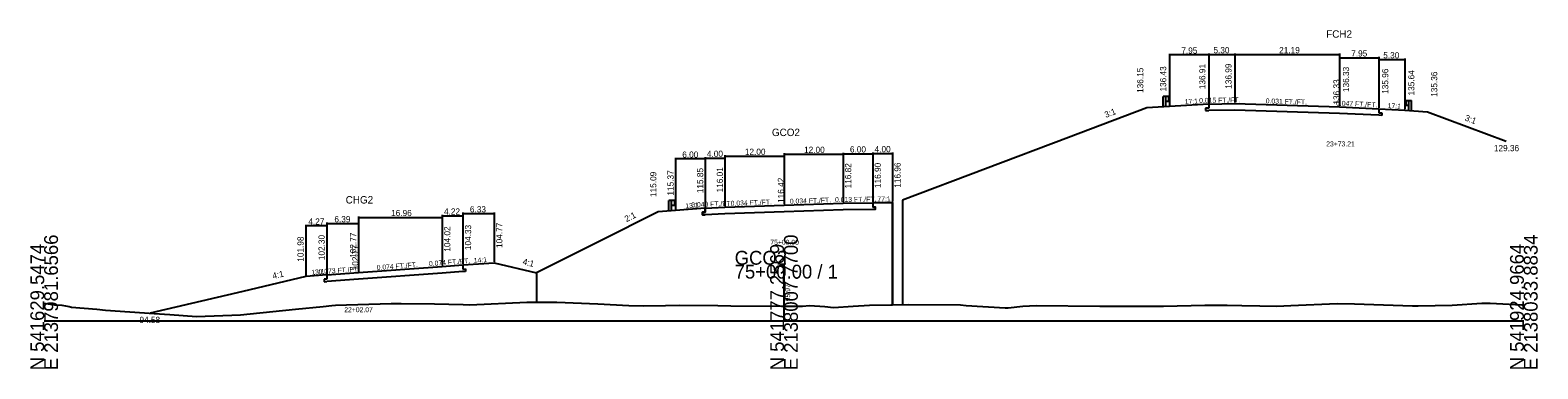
# Model space of a CAD drawing. Extents: x -14327 to 8886, y -10 to 39048.
# Drawn here: x 2997.2 to 3302.8, y 9990.3 to 10058.9 of the extents above; entities that cross this region are included whole.
import ezdxf

# ---------------------------------------------------------------- set-up
doc = ezdxf.new("R2010")
doc.units = 0
for name, color, linetype in [('Level 1', 7, 'Continuous'), ('Level 20', 7, 'Continuous'), ('Level 5', 7, 'Continuous'), ('Level 53', 7, 'Continuous'), ('Level 54', 7, 'Continuous'), ('Level 55', 7, 'Continuous'), ('Level 7', 7, 'Continuous'), ('RD_GPK_XS_Cell', 7, 'Continuous'), ('RD_PD_MedBWall', 7, 'Continuous'), ('RD_XS_EwShp', 7, 'Continuous'), ('RD_XS_ExGround', 7, 'Continuous'), ('RD_XS_Pave', 7, 'Continuous'), ('RD_XS_TX_Baseline', 7, 'Continuous'), ('RD_XS_TX_Elev_EX', 7, 'Continuous'), ('RD_XS_TX_Elev_PR', 7, 'Continuous'), ('RD_XS_TX_Station', 7, 'Continuous')]:
    doc.layers.add(name, color=color, linetype=linetype)

msp = doc.modelspace()

# ---------------------------------------------------------------- linework, layer by layer
at = {"layer": 'Level 1'}
for p, q in [((3126.66, 10022.37), (3126.66, 10024.35)), ((3127.22, 10024.35), (3126.66, 10024.35)), ((3127.22, 10022.37), (3127.22, 10024.35)), ((3127.77, 10024.35), (3127.22, 10024.35)), ((3127.77, 10023.38), (3127.22, 10023.38)), ((3127.77, 10024.35), (3127.77, 10023.38)), ((3127.85, 10024.28), (3127.77, 10024.29)), ((3127.85, 10023.46), (3127.77, 10023.44)), ((3127.84, 10023.94), (3127.84, 10023.79)), ((3127.98, 10024.18), (3127.86, 10024.27)), ((3127.98, 10024.08), (3127.86, 10023.99)), ((3127.98, 10023.65), (3127.86, 10023.74)), ((3127.98, 10023.55), (3127.86, 10023.46))]:
    msp.add_line(p, q, dxfattribs=at)
for centre, radius, start, end in [((3127.91, 10023.94), 0.0651, 135, 180), ((3127.91, 10023.79), 0.0651, 180, 237.0105), ((3127.85, 10024.25), 0.026, 50.9495, 90), ((3127.85, 10023.48), 0.026, 270, 309.0504), ((3127.93, 10024.13), 0.0651, 309.0337, 50.9664), ((3127.93, 10023.6), 0.0651, 309.0337, 50.9664)]:
    msp.add_arc(centre, radius, start, end, dxfattribs=at)
at = {"layer": 'Level 20'}
for p, q in [((3228.19, 10054.06), (3228.19, 10043.63)), ((3236.13, 10054.14), (3236.13, 10044.11)), ((3236.13, 10054.06), (3236.13, 10044.11)), ((3236.13, 10053.94), (3241.43, 10053.94)), ((3241.43, 10054.14), (3241.43, 10044.19)), ((3241.43, 10053.94), (3262.62, 10053.94)), ((3262.62, 10054.14), (3262.62, 10043.53)), ((3236.13, 10053.86), (3228.19, 10053.86)), ((3262.62, 10053.48), (3262.62, 10043.53)), ((3262.62, 10053.28), (3270.57, 10053.28)), ((3270.57, 10053.48), (3270.57, 10043.16)), ((3270.57, 10053.11), (3270.57, 10043.16)), ((3270.57, 10052.91), (3275.87, 10052.91)), ((3275.87, 10053.11), (3275.87, 10042.84)), ((3226.85, 10043.43), (3226.85, 10045.42)), ((3227.41, 10045.42), (3226.85, 10045.42)), ((3227.41, 10043.43), (3227.41, 10045.42)), ((3227.96, 10045.42), (3227.41, 10045.42)), ((3227.96, 10045.42), (3227.96, 10044.44)), ((3228.04, 10045.34), (3227.96, 10045.36)), ((3228.03, 10045.01), (3228.03, 10044.85)), ((3228.16, 10045.25), (3228.05, 10045.34)), ((3228.16, 10045.15), (3228.05, 10045.05)), ((3228.16, 10044.72), (3228.05, 10044.81)), ((3223.55, 10043.15), (3207.66, 10037.15)), ((3228.19, 10043.43), (3223.55, 10043.15)), ((3227.96, 10044.44), (3227.41, 10044.44)), ((3228.04, 10044.52), (3227.96, 10044.51)), ((3228.16, 10044.62), (3228.05, 10044.52)), ((3236.13, 10043.91), (3228.19, 10043.43)), ((3236.13, 10043.08), (3235.47, 10043.07)), ((3235.47, 10043.07), (3235.47, 10042.57)), ((3235.47, 10042.57), (3236.13, 10042.58)), ((3236.13, 10043.91), (3241.43, 10043.99)), ((3236.13, 10043.91), (3236.13, 10043.08)), ((3241.43, 10042.66), (3236.13, 10042.58)), ((3241.43, 10043.99), (3262.62, 10043.33)), ((3262.62, 10042), (3241.43, 10042.66)), ((3262.62, 10043.33), (3270.57, 10042.96)), ((3270.57, 10041.63), (3262.62, 10042)), ((3270.57, 10042.96), (3270.57, 10042.13)), ((3270.57, 10042.96), (3275.87, 10042.64)), ((3270.57, 10042.13), (3271.23, 10042.1)), ((3271.23, 10042.1), (3271.23, 10041.6)), ((3275.87, 10042.64), (3280.5, 10042.36)), ((3275.89, 10044.46), (3276, 10044.55)), ((3275.89, 10044.35), (3276, 10044.26)), ((3275.89, 10043.93), (3276, 10044.02)), ((3275.89, 10043.83), (3276, 10043.73)), ((3276.02, 10044.55), (3276.09, 10044.57)), ((3276.02, 10044.22), (3276.02, 10044.06)), ((3276.02, 10043.73), (3276.09, 10043.72)), ((3276.09, 10044.63), (3276.09, 10043.65)), ((3276.09, 10044.63), (3276.65, 10044.63)), ((3276.09, 10043.65), (3276.65, 10043.65)), ((3276.65, 10042.64), (3276.65, 10044.63)), ((3276.65, 10044.63), (3277.2, 10044.63)), ((3277.2, 10042.64), (3277.2, 10044.63)), ((3280.5, 10042.36), (3296.39, 10036.36)), ((3271.23, 10041.6), (3270.57, 10041.63)), ((3207.66, 10037.15), (3174, 10024.44)), ((3174, 10024.44), (3174, 10003.3)), ((3063.7, 10021.17), (3063.7, 10009.97)), ((3063.7, 10020.97), (3080.66, 10020.97)), ((3080.66, 10021.48), (3080.66, 10011.22)), ((3080.66, 10021.28), (3084.89, 10021.28)), ((3080.66, 10021.17), (3080.66, 10011.22)), ((3084.89, 10021.92), (3084.89, 10011.53)), ((3084.89, 10021.72), (3091.22, 10021.72)), ((3084.89, 10021.48), (3084.89, 10011.53)), ((3091.22, 10021.92), (3091.22, 10011.97)), ((3053.04, 10019.45), (3053.04, 10009.18)), ((3057.31, 10019.25), (3053.04, 10019.25)), ((3057.31, 10019.92), (3057.31, 10009.5)), ((3057.31, 10019.72), (3063.7, 10019.72)), ((3057.31, 10019.45), (3057.31, 10009.5)), ((3063.7, 10019.92), (3063.7, 10009.97)), ((3080.66, 10011.02), (3084.89, 10011.33)), ((3084.89, 10011.33), (3091.22, 10011.77)), ((3084.89, 10011.33), (3084.89, 10010.5)), ((3091.22, 10011.77), (3099.8, 10009.74)), ((3053.04, 10008.98), (3040.25, 10005.98)), ((3057.31, 10009.3), (3053.04, 10008.98)), ((3057.31, 10008.47), (3056.78, 10008.43)), ((3056.78, 10008.43), (3056.78, 10007.93)), ((3057.31, 10009.3), (3063.7, 10009.77)), ((3057.31, 10009.3), (3057.31, 10008.47)), ((3063.7, 10008.44), (3057.31, 10007.97)), ((3063.7, 10009.77), (3080.66, 10011.02)), ((3080.66, 10009.69), (3063.7, 10008.44)), ((3084.89, 10010), (3080.66, 10009.69)), ((3084.89, 10010.5), (3085.41, 10010.53)), ((3085.41, 10010.03), (3084.89, 10010)), ((3085.41, 10010.53), (3085.41, 10010.03)), ((3040.25, 10005.98), (3021.46, 10001.58)), ((3056.78, 10007.93), (3057.31, 10007.97))]:
    msp.add_line(p, q, dxfattribs=at)
for centre, radius, start, end in [((3228.1, 10045.01), 0.0651, 135, 180), ((3228.1, 10044.85), 0.0651, 180, 237.0105), ((3228.04, 10045.32), 0.026, 50.9495, 90), ((3228.12, 10045.2), 0.0651, 309.0337, 50.9664), ((3228.12, 10044.67), 0.0651, 309.0337, 50.9664), ((3228.04, 10044.54), 0.026, 270, 309.0504), ((3275.93, 10044.41), 0.0651, 129.0336, 230.9663), ((3275.93, 10043.88), 0.0651, 129.0336, 230.9663), ((3275.96, 10044.06), 0.0651, 302.9895, 0), ((3276.02, 10044.53), 0.026, 90, 129.0505), ((3275.96, 10044.22), 0.0651, 0, 45), ((3276.02, 10043.75), 0.026, 230.9496, 270)]:
    msp.add_arc(centre, radius, start, end, dxfattribs=at)
at = {"layer": 'Level 5'}
for p, q in [((3168, 10023.9), (3168, 10023.07)), ((3134, 10022.01), (3133.5, 10021.99)), ((3133.5, 10021.99), (3133.5, 10021.49)), ((3133.5, 10021.49), (3134, 10021.51)), ((3134, 10022.85), (3134, 10022.01)), ((3138, 10021.67), (3134, 10021.51)), ((3150, 10022.08), (3138, 10021.67)), ((3162, 10022.49), (3150, 10022.08)), ((3168, 10022.57), (3162, 10022.49)), ((3168, 10023.07), (3168.5, 10023.08)), ((3168.5, 10022.58), (3168, 10022.57)), ((3168.5, 10023.08), (3168.5, 10022.58))]:
    msp.add_line(p, q, dxfattribs=at)
at = {"layer": 'Level 54'}
for p, q in [((3128, 10033), (3128, 10022.57)), ((3134, 10032.8), (3128, 10032.8)), ((3134, 10033.16), (3134, 10023.05)), ((3134, 10033), (3134, 10023.05)), ((3134, 10032.96), (3138, 10032.96)), ((3138, 10033.57), (3138, 10023.21)), ((3138, 10033.37), (3150, 10033.37)), ((3138, 10033.16), (3138, 10023.21)), ((3150, 10033.97), (3150, 10023.62)), ((3150, 10033.77), (3162, 10033.77)), ((3150, 10033.57), (3150, 10023.62)), ((3162, 10034.05), (3162, 10024.02)), ((3162, 10033.97), (3162, 10024.02)), ((3162, 10033.85), (3168, 10033.85)), ((3168, 10034.11), (3168, 10024.1)), ((3168, 10034.05), (3168, 10024.1)), ((3168, 10033.91), (3172, 10033.91)), ((3172, 10034.11), (3172, 10024.16))]:
    msp.add_line(p, q, dxfattribs=at)
at = {"layer": 'Level 7'}
for p, q in [((3168, 10023.9), (3172, 10023.96)), ((3124.5, 10022.09), (3112.5, 10016.09)), ((3128, 10022.37), (3124.5, 10022.09)), ((3134, 10022.85), (3128, 10022.37)), ((3112.5, 10016.09), (3099.8, 10009.74)), ((3099.8, 10009.74), (3099.8, 10003.78))]:
    msp.add_line(p, q, dxfattribs=at)
at = {"layer": 'RD_GPK_XS_Cell'}
for p, q in [((3150, 10000), (3150, 10011.38)), ((3000, 10000), (3150, 10000)), ((3150, 10000), (3300, 10000))]:
    msp.add_line(p, q, dxfattribs=at)
at = {"layer": 'RD_PD_MedBWall'}
msp.add_line((3172, 10023.96), (3172, 10003.26), dxfattribs=at)
at = {"layer": 'RD_XS_EwShp'}
msp.add_lwpolyline([(3150.27, 10002.97), (3150.58, 10002.98), (3153.76, 10002.97), (3155.2, 10003.09), (3158.25, 10002.92), (3160.05, 10002.73), (3164.05, 10003.02), (3167.31, 10003.18), (3171.66, 10003.25), (3172, 10003.26), (3172, 10023.96), (3168, 10023.9), (3168, 10023.07), (3168.5, 10023.08), (3168.5, 10022.58), (3168, 10022.57), (3162, 10022.49), (3150, 10022.08), (3138, 10021.67), (3134, 10021.51), (3133.5, 10021.49), (3133.5, 10021.99), (3134, 10022.01), (3134, 10022.85), (3128, 10022.37), (3124.5, 10022.09), (3112.5, 10016.09), (3099.8, 10009.74), (3099.8, 10003.78), (3103.95, 10003.79), (3112.25, 10003.46), (3118.55, 10003.09), (3121.49, 10003.04), (3125.94, 10003.13), (3128.8, 10003.2), (3136.57, 10003.09), (3139.19, 10003.08), (3149.48, 10002.96)], close=True, dxfattribs=at)
at = {"layer": 'RD_XS_ExGround'}
for p, q in [((3000, 10003.61), (3002.12, 10003.27)), ((3002.12, 10003.27), (3003.57, 10003.16)), ((3003.57, 10003.16), (3005.05, 10002.92)), ((3005.05, 10002.92), (3005.55, 10002.8)), ((3005.55, 10002.8), (3010.7, 10002.4)), ((3010.7, 10002.4), (3012.44, 10002.19)), ((3012.44, 10002.19), (3022.27, 10001.52)), ((3041.78, 10001.42), (3050.98, 10002.41)), ((3050.98, 10002.41), (3056.57, 10002.95)), ((3056.57, 10002.95), (3058.33, 10003.14)), ((3058.33, 10003.14), (3059.1, 10003.16)), ((3059.1, 10003.16), (3070.34, 10003.5)), ((3070.34, 10003.5), (3072.4, 10003.56)), ((3072.4, 10003.56), (3079.17, 10003.44)), ((3079.17, 10003.44), (3084.92, 10003.3)), ((3084.92, 10003.3), (3086.31, 10003.24)), ((3086.31, 10003.24), (3097.83, 10003.78)), ((3097.83, 10003.78), (3103.95, 10003.79)), ((3103.95, 10003.79), (3112.25, 10003.46)), ((3112.25, 10003.46), (3118.55, 10003.09)), ((3118.55, 10003.09), (3121.49, 10003.04)), ((3121.49, 10003.04), (3125.94, 10003.13)), ((3125.94, 10003.13), (3128.8, 10003.2)), ((3128.8, 10003.2), (3136.57, 10003.09)), ((3136.57, 10003.09), (3139.19, 10003.08)), ((3139.19, 10003.08), (3149.48, 10002.96)), ((3149.48, 10002.96), (3150.27, 10002.97)), ((3150.27, 10002.97), (3150.58, 10002.98)), ((3150.58, 10002.98), (3153.76, 10002.97)), ((3153.76, 10002.97), (3155.2, 10003.09)), ((3155.2, 10003.09), (3158.25, 10002.92)), ((3158.25, 10002.92), (3160.05, 10002.73)), ((3160.05, 10002.73), (3164.05, 10003.02)), ((3164.05, 10003.02), (3167.31, 10003.18)), ((3167.31, 10003.18), (3171.66, 10003.25)), ((3171.66, 10003.25), (3175.3, 10003.32)), ((3175.3, 10003.32), (3185.81, 10003.26)), ((3185.81, 10003.26), (3186.93, 10003.14)), ((3186.93, 10003.14), (3194.84, 10002.65)), ((3194.84, 10002.65), (3195.42, 10002.66)), ((3195.42, 10002.66), (3198.45, 10002.97)), ((3198.45, 10002.97), (3201.13, 10003.11)), ((3201.13, 10003.11), (3214.04, 10002.97)), ((3214.04, 10002.97), (3221.48, 10002.98)), ((3221.48, 10002.98), (3226.95, 10003.01)), ((3226.95, 10003.01), (3235.29, 10003.19)), ((3235.29, 10003.19), (3239.86, 10003.19)), ((3239.86, 10003.19), (3242.81, 10003.15)), ((3242.81, 10003.15), (3246.47, 10003.08)), ((3246.47, 10003.08), (3249.95, 10003.01)), ((3249.95, 10003.01), (3252.77, 10003.15)), ((3252.77, 10003.15), (3262.16, 10003.54)), ((3262.16, 10003.54), (3265.68, 10003.46)), ((3265.68, 10003.46), (3277.45, 10003.08)), ((3277.45, 10003.08), (3278.59, 10003.08)), ((3278.59, 10003.08), (3285.44, 10003.2)), ((3285.44, 10003.2), (3291.51, 10003.6)), ((3291.51, 10003.6), (3293.16, 10003.6)), ((3293.16, 10003.6), (3299.62, 10003.29)), ((3299.62, 10003.29), (3300, 10003.29)), ((3022.27, 10001.52), (3025.49, 10001.28)), ((3025.49, 10001.28), (3030.9, 10000.89)), ((3030.9, 10000.89), (3039.78, 10001.2)), ((3039.78, 10001.2), (3041.78, 10001.42))]:
    msp.add_line(p, q, dxfattribs=at)
at = {"layer": 'RD_XS_Pave'}
for p, q in [((3138, 10023.01), (3150, 10023.42)), ((3150, 10023.42), (3162, 10023.82)), ((3162, 10023.82), (3168, 10023.9)), ((3134, 10022.85), (3138, 10023.01))]:
    msp.add_line(p, q, dxfattribs=at)

# ---------------------------------------------------------------- texts
at = {"layer": 'Level 20'}
for s, height, p in [('FCH2', 1.5, (3259.93, 10057.33)), ('7.95', 1.25, (3230.56, 10054.11)), ('5.30', 1.25, (3237.07, 10054.19)), ('21.19', 1.25, (3250.39, 10054.19)), ('7.95', 1.25, (3265, 10053.53)), ('5.30', 1.25, (3271.5, 10053.16)), ('23+73.21', 1, (3259.93, 10035.33)), ('129.36', 1.25, (3293.93, 10034.36)), ('CHG2', 1.5, (3061.13, 10023.77)), ('4.27', 1.25, (3053.56, 10019.5)), ('6.39', 1.25, (3058.84, 10019.97)), ('16.96', 1.25, (3070.34, 10021.22)), ('4.22', 1.25, (3081.07, 10021.53)), ('6.33', 1.25, (3086.32, 10021.97)), ('22+02.07', 1, (3060.84, 10001.77)), ('94.58', 1.25, (3019.32, 9999.58))]:
    msp.add_text(s, height=height, dxfattribs=at).set_placement(p)
for s, height, rotation, p in [('136.15', 1.25, 90, (3222.85, 10046.15)), ('136.43', 1.25, 90, (3227.49, 10046.43)), ('136.91', 1.25, 90, (3235.44, 10046.91)), ('136.99', 1.25, 90, (3240.73, 10046.99)), ('136.33', 1.25, 90, (3264.57, 10046.33)), ('135.96', 1.25, 90, (3272.52, 10045.96)), (' 136.33', 1.25, 90, (3262.62, 10043.33)), ('135.64', 1.25, 90, (3277.81, 10045.64)), ('135.36', 1.25, 90, (3282.45, 10045.36)), ('17:1', 1, 3.4568, (3231.27, 10043.87)), ('0.015 FT./FT.', 1, 0.8575, (3234.18, 10044.13)), ('0.031 FT./FT.', 1, 358.2237, (3247.65, 10044.05)), ('3:1', 1.25, 20.6835, (3215.25, 10041.09)), ('0.047 FT./FT.', 1, 357.3174, (3261.91, 10043.62)), ('17:1', 1, 356.5432, (3272.36, 10043.1)), ('3:1', 1.25, 339.3165, (3287.91, 10040.63)), ('102.30', 1.25, 90, (3056.87, 10012.3)), ('102.77', 1.25, 90, (3063.26, 10012.77)), ('104.02', 1.25, 90, (3082.34, 10014.02)), ('104.33', 1.25, 90, (3086.57, 10014.33)), ('104.77', 1.25, 90, (3092.9, 10014.77)), ('101.98', 1.25, 90, (3052.6, 10011.98)), (' 102.77', 1.25, 90, (3063.7, 10009.77)), ('0.074 FT./FT.', 1, 4.2062, (3067.45, 10010.3)), ('0.074 FT./FT.', 1, 4.2111, (3078.05, 10011.08)), ('14:1', 1, 3.9904, (3087.14, 10011.74)), ('4:1', 1.25, 346.6749, (3096.92, 10011.45)), ('4:1', 1.25, 13.1954, (3046.42, 10008.46)), ('13:1', 1, 4.2908, (3054.2, 10009.32)), ('0.073 FT./FT.', 1, 4.1998, (3055.67, 10009.43))]:
    msp.add_text(s, height=height, rotation=rotation, dxfattribs=at).set_placement(p)
at = {"layer": 'Level 53'}
for s, rotation, p in [('115.09', 90, (3124.12, 10025.09)), ('115.37', 90, (3127.62, 10025.37)), ('115.85', 90, (3133.62, 10025.85)), ('116.01', 90, (3137.62, 10026.01)), ('116.82', 90, (3163.62, 10026.82)), ('116.90', 90, (3169.63, 10026.9)), ('116.96', 90, (3173.63, 10026.96)), ('2:1', 26.5651, (3118.05, 10019.98))]:
    msp.add_text(s, height=1.25, rotation=rotation, dxfattribs=at).set_placement(p)
at = {"layer": 'Level 54'}
for s, p in [('6.00', (3129.37, 10033.05)), ('4.00', (3134.37, 10033.21)), ('12.00', (3142.07, 10033.62)), ('12.00', (3154.07, 10034.02)), ('6.00', (3163.37, 10034.1)), ('4.00', (3168.37, 10034.16))]:
    msp.add_text(s, height=1.25, dxfattribs=at).set_placement(p)
at = {"layer": 'Level 55'}
for s, rotation, p in [('13:1', 4.5739, (3130.03, 10022.78)), ('0.040 FT./FT.', 2.2906, (3131.22, 10022.99)), ('0.034 FT./FT.', 1.9526, (3139.2, 10023.3)), ('0.034 FT./FT.', 1.9526, (3151.2, 10023.71)), ('0.013 FT./FT.', 0.7466, (3160.35, 10024.05)), ('77:1', 0.7466, (3168.94, 10024.17))]:
    msp.add_text(s, height=1, rotation=rotation, dxfattribs=at).set_placement(p)
at = {"layer": 'RD_GPK_XS_Cell'}
for s, p in [('E 2137981.6566', (3002.8, 9990)), ('E 2138007.7700', (3152.8, 9990)), ('E 2138033.8834', (3302.8, 9990)), ('N 541629.5474', (3000, 9990)), ('N 541777.2569', (3150, 9990)), ('N 541924.9664', (3300, 9990))]:
    msp.add_text(s, height=2.8, rotation=90, dxfattribs=at).set_placement(p)
for s, p in [('GCO2', (3140, 10011.38)), ('75+00.00 / 1', (3140, 10008.58))]:
    msp.add_text(s, height=2.8, dxfattribs=at).set_placement(p)
at = {"layer": 'RD_XS_TX_Baseline'}
msp.add_text('GCO2', height=1.5, dxfattribs=at).set_placement((3147.55, 10037.42))
at = {"layer": 'RD_XS_TX_Elev_EX'}
msp.add_text('95.97', height=1, rotation=90, dxfattribs=at).set_placement((3151.25, 10003.97))
at = {"layer": 'RD_XS_TX_Elev_PR'}
msp.add_text(' 116.42', height=1.25, rotation=90, dxfattribs=at).set_placement((3150, 10023.42))
at = {"layer": 'RD_XS_TX_Station'}
msp.add_text('75+00.00', height=1, dxfattribs=at).set_placement((3147.22, 10015.42))

doc.saveas('drawing.dxf')
